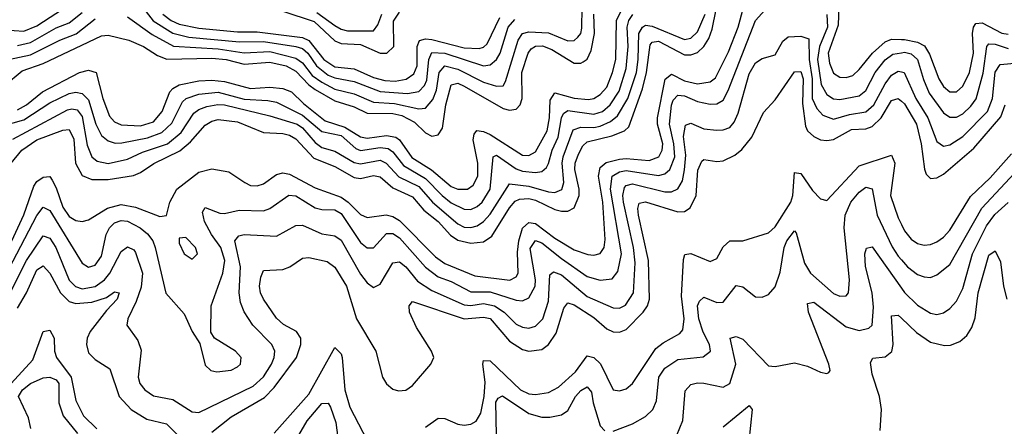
# Model space of a CAD drawing. Header units: inches. Extents: x 884549 to 1028252, y 526810 to 653624.
# Tile 869 of 1056: x 967277 to 970318, y 633918 to 635173. Entities that reach past the tile are written whole.
import ezdxf

# ---------------------------------------------------------------- set-up
doc = ezdxf.new("R2010")
doc.units = ezdxf.units.IN
doc.header["$MEASUREMENT"] = 0
doc.layers.add('A9663', color=7, linetype='Continuous')
doc.layers.add('A9673', color=7, linetype='Continuous')

msp = doc.modelspace()

# ---------------------------------------------------------------- linework, layer by layer
at = {"layer": 'A9663', "color": 5}
for points, elevation in [([(967250.9, 634730), (967284, 634770), (967330, 634801.7), (967410, 634832.2), (967430, 634833.6), (967444.5, 634804.5), (967449.9, 634729.9), (967470, 634692.3), (967500.1, 634680.1), (967550, 634679.9), (967628.5, 634691.5), (967650, 634701.4), (967691, 634729), (967771.4, 634768.6), (967804.2, 634795.8), (967850, 634847.5), (967870, 634859.3), (967890, 634864.4), (967950, 634858.1), (968030, 634824.4), (968090, 634821.4), (968110, 634816.2), (968130, 634804.8), (968185.9, 634745.9), (968250, 634719.6), (968310, 634685.6), (968330, 634682.3), (968370, 634692.2), (968390, 634688.3), (968430, 634654), (968490, 634625.8), (968525.1, 634585.1), (968569.2, 634550), (968607.8, 634507.8), (968630, 634491.9), (968670, 634482.9), (968710, 634487), (968735.3, 634504.7), (968790, 634591.8), (968807.3, 634612.7), (968820.6, 634619.4), (968850, 634621.3), (968870, 634616), (968930, 634586.9), (968950, 634581.8), (968970, 634582.1), (968990, 634592.2), (969004.7, 634630), (969004.6, 634650), (968991.5, 634710), (968992.2, 634730), (969002.6, 634757.4), (969016.5, 634783.5), (969030, 634795.5), (969105.8, 634814.2), (969145.2, 634830), (969157.9, 634842.1), (969200.9, 634959.1), (969212.9, 635010), (969224.4, 635095.6), (969230, 635103.1), (969250, 635106.3), (969330, 635064.9), (969350, 635063.9), (969370, 635071.7), (969389.9, 635090), (969405.2, 635114.8), (969415.9, 635144.1), (969439.6, 635260.4)], 2420), ([(967194.2, 634310), (967330, 634568), (967350, 634594.1), (967370, 634584.2), (967470, 634421.5), (967490, 634408.8), (967510, 634415.4), (967530, 634442.6), (967544.1, 634510), (967554.5, 634530), (967570, 634545.5), (967590, 634553.5), (967610, 634551.5), (967648.7, 634530), (967671.4, 634511.4), (967688, 634490), (967695.5, 634470), (967728.9, 634328.9), (967785, 634265), (967810, 634210.5), (967833.7, 634173.7), (967850, 634107), (967867, 634090), (967886.4, 634086.4), (967930, 634091.1), (967950, 634101.6), (967958.8, 634110), (967960.7, 634130), (967943.1, 634150), (967878.4, 634190), (967867.9, 634207.9), (967868.3, 634290), (967904.9, 634390), (967910.9, 634430), (967898.1, 634470), (967869.1, 634510), (967847.6, 634550), (967841.3, 634578.7), (967850, 634593.4), (967895.4, 634575.4), (967910, 634574.5), (967954.7, 634585.3), (968030, 634582.4), (968050, 634590.5), (968108.8, 634631.2), (968130, 634629.2), (968190, 634591.7), (968210, 634586.6), (968250, 634586.1), (968270, 634575), (968330, 634485.1), (968350, 634468.3), (968370, 634469.1), (968410, 634513), (968430, 634512.5), (968450, 634499.9), (968530, 634408.7), (968570, 634379.4), (968610, 634364.4), (968670, 634333.2), (968730, 634332.6), (968810, 634307.3), (968830, 634305.5), (968850, 634314.6), (968869.3, 634350), (968870, 634370), (968853.7, 634466.3), (968870, 634491.7), (968890, 634483.8), (968950, 634435.8), (969030, 634380.6), (969070, 634369.3), (969106.6, 634373.4), (969124.8, 634395.2), (969135.8, 634450), (969101.9, 634650), (969107, 634690), (969130, 634702.9), (969150, 634707.3), (969250, 634691.6), (969270, 634697), (969284.8, 634710), (969300.1, 634750), (969297.7, 634790), (969284.2, 634850), (969290, 634909), (969295.6, 634924.4), (969310, 634940.1), (969330, 634937.6), (969370, 634920.1), (969410, 634912.2), (969430, 634913.2), (969450, 634924.6), (969465.6, 634954.4), (969550, 635170.1), (969596.9, 635223.1)], 2360), ([(967270, 634894.7), (967297.8, 634910), (967347, 634950), (967462.2, 635010), (967490, 635017.5), (967513.4, 635010), (967533.7, 634930), (967554.6, 634874.6), (967570, 634857.2), (967590, 634848.2), (967650, 634845.3), (967690, 634858.1), (967717.6, 634890), (967741.1, 634950), (967750, 634960.5), (967770, 634971.5), (967830, 634983.8), (967870, 634986.4), (967910, 634982.6), (967990, 634960), (968050, 634965), (968090, 634960.1), (968116.1, 634950), (968153.8, 634913.8), (968220.7, 634860.7), (968281.5, 634841.5), (968330, 634811.6), (968350, 634807.4), (968410, 634815.6), (968439.1, 634810), (968450, 634801.9), (968487.9, 634748), (968549.2, 634709.2), (968610, 634658.5), (968630, 634649.5), (968659.8, 634650), (968677.6, 634662.4), (968691.9, 634690), (968691.6, 634730), (968677.6, 634802.4), (968680.6, 634819.4), (968688.9, 634831.1), (968710, 634827.8), (968730, 634818.2), (968830, 634754.8), (968850, 634753.5), (968870, 634764.7), (968906.2, 634830), (968913.7, 634870), (968915.3, 634924.7), (968930, 634946.6), (968990, 634930.9), (969033.3, 634926.7), (969050, 634929.5), (969070, 634941.6), (969090, 634964.9), (969108.3, 635010), (969118.1, 635050), (969120.6, 635170), (969150, 635231.2)], 2480), ([(969807.9, 635247.9), (969804.4, 635155.6), (969774.3, 635070), (969778.3, 635038.3), (969790, 635008.1), (969810, 634995.2), (969830, 634994.1), (969850, 635001.1), (969870, 635019.2), (969910.8, 635070), (969950, 635104.2), (969970, 635112.8), (970000, 635111.7)], 2380), ([(967230, 635141.3), (967290, 635137.3), (967330, 635153.5), (967430, 635218.8)], 2580), ([(967253, 634490), (967289.5, 634570.5), (967320.5, 634659.5), (967330, 634673), (967350, 634686.9), (967370, 634688.6), (967377.5, 634677.5), (967390, 634653.9), (967410, 634593.9), (967430, 634565.5), (967450, 634553), (967470, 634550.1), (967490, 634555.4), (967548.5, 634591.5), (967590, 634602.8), (967634.3, 634594.3), (967710, 634565.1), (967730, 634568.8), (967740.6, 634610), (967762.7, 634650), (967830, 634702), (967870, 634713), (967922.9, 634702.9), (967971.9, 634670), (967990, 634661.5), (968010, 634659.7), (968030, 634666.3), (968070, 634695), (968090, 634700.6), (968110, 634695.7), (968190, 634654.1), (968270, 634625.1), (968291.9, 634610), (968330, 634571.9), (968350, 634562.1), (968409, 634571), (968430, 634565.6), (968450, 634553.1), (968561.2, 634441.2), (968590, 634420.1), (968682.7, 634382.7), (968791.2, 634368.8), (968810, 634379.3), (968816.5, 634390), (968814.9, 634454.9), (968819, 634490), (968830.3, 634529.7), (968850, 634546.8), (968870, 634543.4), (968930, 634498.6), (968990, 634462.8), (969031.9, 634448.1), (969050, 634445.8), (969070, 634451.4), (969081.9, 634470), (969085.4, 634494.6), (969078.1, 634610), (969065.1, 634690), (969070, 634717.1), (969087.9, 634732.1), (969130, 634742), (969150, 634744.8), (969221.6, 634738.4), (969250.8, 634749.2), (969261.7, 634770), (969263, 634790), (969246.9, 634850), (969246.9, 634870), (969270.6, 634989.4), (969290, 635004.3), (969330, 634983.8), (969370, 634974.8), (969410, 634980.9), (969426.4, 634993.6), (969466.6, 635073.4), (969496.3, 635150), (969512.3, 635210)], 2380), ([(967270, 635093.6), (967310, 635102), (967390, 635147.9), (967430, 635162.9), (967470, 635195.4)], 2560), ([(967610, 635181.3), (967686.7, 635126.7), (967751.6, 635091.6), (967890, 635083.4), (967970, 635071), (968050, 635074.5), (968130, 635054.5), (968150, 635039.2), (968180.3, 635000.3), (968210, 634979.6), (968250, 634958.9), (968310, 634944.4), (968370, 634918.4), (968434.2, 634914.2), (968510, 634897.9), (968530, 634899.7), (968553.5, 634926.5), (968564.7, 634955.3), (968572.7, 635010), (968590, 635030.5), (968630, 635019.7), (968710, 634979.9), (968750, 634967.2), (968770, 634968.3), (968777.9, 634982.1), (968816.3, 635110), (968829.6, 635130.4), (968850, 635134.9), (968910, 635132.6), (968970, 635108), (968990, 635108.6), (969001.2, 635118.8), (969009.7, 635130.3), (969013.2, 635146.8), (969013.9, 635210)], 2540), ([(967650, 635220.1), (967689.3, 635169.3), (967750, 635130.8), (967799.2, 635119.2), (967955.7, 635104.3), (968030, 635105.5), (968130.1, 635090), (968150, 635083.8), (968166.8, 635070), (968193.3, 635030), (968230, 635001.5), (968250, 634992.9), (968310, 634982.2), (968390, 634951.5), (968475.3, 634944.7), (968510, 634951), (968527.8, 634970), (968534.2, 634985.8), (968540.4, 635050), (968550, 635071.2), (968590, 635069.2), (968709.9, 635030.1), (968730, 635033.3), (968749.8, 635050.2), (968761.4, 635070), (968785.3, 635150), (968806.2, 635173.8)], 2560), ([(968090, 635198.8), (968186.9, 635166.9), (968250, 635107.9), (968270, 635099.3), (968330, 635095.8), (968390, 635069.2), (968410.5, 635069.5), (968432.5, 635090), (968431.6, 635168.4), (968450, 635196.6)], 2620), ([(968195.2, 635195.2), (968250, 635154.9), (968270, 635143.4), (968290, 635138.4), (968370, 635138.9), (968383.5, 635156.5), (968395.4, 635190)], 2640), ([(967217, 634843), (967290, 634863.5), (967370, 634916), (967430, 634944.7), (967450, 634949.6), (967470, 634945.1), (967490, 634925), (967512.3, 634850), (967530, 634815.4), (967550, 634798.7), (967572.2, 634792.2), (967592.3, 634792.3), (967671.3, 634808.7), (967715.8, 634824.2), (967746.7, 634853.3), (967780.4, 634919.6), (967791, 634930), (967830, 634943.2), (967890, 634949.3), (967970, 634928), (968043.9, 634923.9), (968070, 634918), (968150, 634878.1), (968210, 634827.8), (968270, 634815.3), (968314.8, 634774.8), (968330, 634769.6), (968390, 634777.9), (968415.1, 634775.1), (968430, 634764.7), (968462.6, 634722.7), (968530, 634683), (968581.5, 634630), (968610, 634607.2), (968650, 634587.6), (968670, 634587.2), (968690, 634595.9), (968705.5, 634610), (968730.4, 634649.6), (968739.8, 634750), (968750, 634754.4), (968810, 634713), (968830, 634705.4), (968870, 634701.4), (968890, 634704), (968903.8, 634716.2), (968910, 634729.4), (968921.6, 634770), (968939.7, 634810), (968950, 634870), (968957, 634883), (968970, 634892.4), (969050, 634881.3), (969076.6, 634890), (969100.9, 634910), (969128.1, 634951.9), (969150, 635022.3), (969156.3, 635090), (969153.7, 635150), (969158.8, 635170), (969170.8, 635189.2)], 2460), ([(967230, 634969.6), (967285, 635015.1), (967350, 635037.9), (967530, 635123.5), (967550, 635125.5), (967614.4, 635110), (967659, 635090), (967702.4, 635062.4), (967731.5, 635051.5), (967870, 635054.1), (967914.5, 635050), (967970, 635036), (968050, 635041.4), (968099.6, 635030), (968130, 635014.2), (968170, 634972), (968190, 634957.4), (968250, 634922.1), (968310, 634903.9), (968350, 634884.1), (968430, 634883.5), (968457.1, 634877.1), (968496.1, 634856.1), (968530, 634824.1), (968550, 634813.8), (968570, 634817.7), (968582.4, 634837.6), (968593.7, 634910), (968610, 634972.1), (968630, 634976.8), (968650, 634968.1), (968770, 634898.7), (968790, 634893.9), (968810, 634896.9), (968822.3, 634910), (968829.3, 634930), (968828.1, 635010), (968847.1, 635070), (968857, 635083), (968870, 635091.6), (968891.9, 635091.9), (968920.8, 635080.8), (968990, 635038.9), (969010, 635038.3), (969017.7, 635042.3), (969030, 635050.6), (969042.3, 635077.7), (969052.3, 635130), (969050, 635190)], 2520), ([(967242.6, 635050), (967310, 635064.2), (967401.3, 635110), (967451.2, 635128.8), (967510, 635175.2)], 2540), ([(967256.1, 634803.9), (967425.2, 634894.8), (967437.7, 634897.7), (967455, 634895), (967470, 634874.1), (967485.1, 634785.2), (967499.9, 634750), (967516.6, 634736.6), (967550, 634729.5), (967610, 634742.2), (967656.1, 634763.9), (967733.3, 634790), (967775.6, 634824.4), (967815.4, 634884.6), (967830, 634895.9), (967854.8, 634905.2), (967889, 634911), (967910, 634909.6), (968050, 634876.2), (968133.7, 634850), (968150, 634839.5), (968190, 634793.8), (968210, 634778.1), (968250, 634767.1), (968310, 634731.6), (968330, 634727.7), (968390, 634739), (968409.2, 634730), (968447.6, 634687.6), (968510, 634657.8), (968551.8, 634610), (968630, 634542.7), (968650, 634532.8), (968670, 634531.1), (968690, 634536.5), (968710, 634550.1), (968730, 634572.4), (968790, 634666.7), (968850, 634659.3), (968910, 634641.9), (968930, 634639.7), (968951.1, 634648.9), (968957.2, 634670), (968952.7, 634730), (968956, 634750), (968986.9, 634833.1), (969010, 634841.5), (969050, 634839.9), (969070, 634844.1), (969101.8, 634858.2), (969123.6, 634876.4), (969155.6, 634930), (969181.7, 635010), (969187.2, 635050), (969189.2, 635130), (969200.3, 635150), (969210, 635156), (969230, 635153.1), (969330, 635111.8), (969350, 635115.6), (969370, 635135.5), (969393.8, 635190)], 2440), ([(967719.3, 635190), (967744.9, 635170), (967770, 635158.9), (967830, 635146.8), (967950, 635135.3), (968010, 635135.8), (968150, 635118.4), (968170, 635108.5), (968216.9, 635050), (968250, 635027.4), (968310, 635020.8), (968370, 634994.3), (968405.1, 634985.1), (968436.7, 634983.3), (968470.5, 634989.5), (968494, 635006), (968504.7, 635030), (968504.9, 635090), (968511.4, 635108.6), (968530, 635113.6), (968550, 635111.8), (968650, 635085.5), (968696.5, 635083.5), (968710, 635087.8), (968721.2, 635098.8), (968760.3, 635179.7)], 2580), ([(969770, 635189.2), (969772.3, 635150), (969747, 635090), (969741.5, 635050), (969752.6, 634972.6), (969770, 634941.5), (969790, 634928.8), (969810, 634926.5), (969870, 634937.6), (969890, 634954.4), (969919.2, 635010), (969950, 635049.1), (969973.4, 635066.6), (970000, 635070.7)], 2360), ([(967234.9, 634305.1), (967298.4, 634430), (967350, 634505.7), (967370, 634498.5), (967388.6, 634470), (967430, 634368.9), (967449.3, 634349.3), (967470, 634342), (967510, 634349.6), (967539, 634370), (967555, 634390), (967590, 634457), (967610, 634471.7), (967630, 634462.1), (967634.6, 634454.6), (967656, 634390), (967652.2, 634347.8), (967637.3, 634302.7), (967611.4, 634250), (967607.8, 634230), (967642.2, 634182.2), (967652.5, 634152.5), (967642.8, 634070), (967648.1, 634050), (967663.2, 634030), (967690, 634012.1), (967750, 634000.9), (967810, 633962.9), (967830, 633960.1), (967998.4, 634041.6), (968030, 634071), (968055.2, 634110), (968062.8, 634130), (968064.8, 634150), (968055.6, 634170), (967997.5, 634230), (967970.8, 634270.8), (967959.5, 634299.5), (967954.6, 634330), (967958.9, 634410), (967941.6, 634490), (967953.8, 634506.2), (967970.4, 634509.6), (968070, 634505.2), (968130, 634538), (968150, 634538.7), (968210, 634512), (968250, 634505.6), (968270, 634492.2), (968330, 634387.8), (968350, 634360.6), (968370, 634346), (968390, 634356.5), (968430, 634422.4), (968450, 634425.5), (968470, 634410.5), (968505.7, 634365.7), (968550, 634336.9), (968650, 634293.2), (968670, 634290.5), (968710, 634296.6), (968743.4, 634290), (968773.1, 634270), (968810, 634232.8), (968830, 634223.4), (968850, 634220.8), (968870, 634226.8), (968892.8, 634250), (968910, 634304.2), (968914.2, 634385.8), (968925.2, 634394.8), (968950, 634385.2), (969030, 634318.5), (969110, 634283.5), (969130, 634282.7), (969147.9, 634292.1), (969172.7, 634330), (969178.1, 634421.9), (969173.3, 634470), (969142, 634610), (969139.5, 634630), (969144.6, 634655.4), (969150, 634661.1), (969170, 634666.4), (969270, 634641.3), (969290, 634641.8), (969310, 634650.6), (969324.3, 634675.7), (969330.7, 634709.3), (969334.5, 634754.5), (969327.6, 634812.4), (969333.1, 634846.9), (969350, 634853.5), (969390, 634835.5), (969430, 634832.2), (969450, 634832.7), (969470, 634840.4), (969483.3, 634856.7), (969496, 634884), (969530, 635005.5), (969550, 635039.8), (969570, 635053.1), (969610, 635064), (969633.9, 635106.1), (969650, 635119.5), (969690, 635122.1), (969714, 635114), (969715.7, 635050), (969724.4, 634990), (969724.8, 634930), (969738.5, 634898.5), (969757.9, 634877.9), (969790, 634865.6), (969839.8, 634880.2), (969890, 634888.7), (969915.4, 634910), (969950, 634975.4), (969970, 635001.4), (969990, 635013.9), (970000, 635011.8)], 2340), ([(967870, 633899.5), (967930, 633947.3), (968033.2, 634006.8), (968062.9, 634037.1), (968132, 634130), (968145.2, 634170), (968145.2, 634190), (968131.9, 634210), (968092.1, 634232.1), (968070, 634251.3), (968029.9, 634310), (968020.6, 634330), (968017.8, 634350), (968021.4, 634378.6), (968030, 634398.8), (968090, 634401.9), (968111.3, 634410), (968150, 634436.8), (968170, 634439.3), (968226.4, 634426.4), (968250, 634409.5), (968286.6, 634350), (968316.8, 634250), (968377.2, 634150), (968397.6, 634070), (968410, 634049), (968430, 634032.3), (968447.3, 634027.3), (968470, 634029.7), (968490, 634043.4), (968547.1, 634110), (968556.3, 634130), (968549.4, 634150), (968502.5, 634222.5), (968481.3, 634270), (968479.6, 634290), (968490, 634302.7), (968649.3, 634249.3), (968710, 634254.8), (968730, 634250.3), (968790, 634180.7), (968830, 634154.9), (968850, 634149.4), (968890, 634154.5), (968910.7, 634170), (968934.4, 634205.6), (968957.4, 634282.6), (968970, 634299.1), (968990, 634292.5), (969050, 634254), (969090, 634218.5), (969110, 634209.7), (969130, 634208.7), (969150, 634216.5), (969202.9, 634270), (969216, 634290), (969222.3, 634310), (969218.9, 634430), (969187.9, 634570), (969185.8, 634590), (969190, 634606.4), (969210, 634610.3), (969310, 634579.9), (969330, 634581), (969348.1, 634591.9), (969366.6, 634630), (969371.9, 634708.1), (969384, 634736), (969390, 634741.6), (969430, 634735.4), (969450, 634737.1), (969485.7, 634754.3), (969507.5, 634772.5), (969538.3, 634810), (969574.1, 634885.9), (969610, 634925.6), (969670, 635012.3), (969690, 635012.5), (969696.8, 634990), (969694.6, 634914.6), (969703.9, 634843.9), (969710, 634829.7), (969730, 634812.2), (969750, 634802.3), (969770, 634799.5), (969790, 634803.5), (969846.4, 634833.6), (969890, 634836.2), (969910, 634843.7), (969937.7, 634870), (969970, 634923.8), (969990, 634930.1), (970000, 634921.4)], 2320), ([(968530, 633915.4), (968570, 633943.2), (968590, 633941.8), (968630, 633924.4), (968650, 633921.3), (968670, 633924.5), (968686.6, 633933.4), (968701.6, 633958.4), (968711.3, 634010), (968714.3, 634054.3), (968707.7, 634110), (968710, 634120.9), (968730, 634119.5), (968823.3, 634030), (968850, 634018.5), (968870, 634015.6), (968910, 634021.8), (968941.2, 634038.8), (968993.7, 634086.3), (969030, 634135.1), (969050, 634130.1), (969070.4, 634110.4), (969110, 634030.2), (969130, 634027.1), (969150, 634033.5), (969170.2, 634049.8), (969242.1, 634157.9), (969264.3, 634175.7), (969315.6, 634204.4), (969324.7, 634215.3), (969329.4, 634250), (969320.9, 634319.1), (969327, 634433), (969331.4, 634448.6), (969350, 634451.2), (969410, 634426.1), (969430, 634435.5), (969450, 634472.1), (969470, 634490.8), (969510, 634490.1), (969590, 634514.6), (969610, 634533.9), (969658.8, 634610), (969664.6, 634630), (969670, 634701.3), (969690, 634697.8), (969725.4, 634645.3), (969750, 634619.8), (969770, 634614.8), (969870, 634721.9), (969970, 634754.6), (969980.1, 634730), (969966.2, 634630), (969990, 634560.9), (970000, 634540.8)], 2280), ([(969110, 633903.2), (969170, 633925.9), (969210, 633948.2), (969232.2, 633970), (969243.9, 633996.1), (969251.5, 634070), (969270, 634096.8), (969310, 634124.2), (969387.6, 634132.4), (969410.3, 634149.7), (969407.1, 634170), (969388.1, 634208.1), (969374.8, 634250), (969370.7, 634289.3), (969376.4, 634303.6), (969390, 634316.2), (969430, 634299.9), (969450, 634301.1), (969490, 634352.1), (969510, 634348.4), (969550, 634317.8), (969570, 634316.9), (969590, 634324.4), (969610, 634348.8), (969625.9, 634394.1), (969638.6, 634470), (969646.5, 634490), (969670, 634520.7), (969675, 634515), (969701, 634421), (969719.2, 634390), (969790, 634327.6), (969810, 634319.2), (969830, 634320.7), (969836.8, 634330), (969839.5, 634370), (969823.7, 634530), (969826.3, 634570), (969844.2, 634610), (969870, 634640.1), (969890, 634655.5), (969910.4, 634650.4), (969925.1, 634570), (969971.8, 634471.8), (969990, 634443.3), (970000, 634431.8)], 2260), ([(969306.6, 633890), (969324.7, 633935.3), (969332.8, 634027.2), (969350, 634046.6), (969370, 634052.1), (969390, 634051.3), (969450, 634038.3), (969470, 634050.2), (969488.9, 634110), (969471.6, 634190), (969490, 634194.8), (969510, 634186.7), (969590, 634104.7), (969610, 634102.3), (969670, 634113.6), (969710, 634103.2), (969750, 634085.2), (969770, 634080.9), (969776.3, 634083.7), (969780.5, 634090), (969775.9, 634110), (969713.3, 634270), (969710, 634297.3), (969730, 634301), (969830, 634224.8), (969870, 634213.5), (969899.6, 634220.4), (969910, 634230.3), (969914.3, 634285.7), (969909.4, 634330), (969889.1, 634410.9), (969887.2, 634450), (969892.3, 634467.7), (969910, 634471.6), (970000, 634344.7)], 2240), ([(967270, 634282.1), (967297.7, 634330), (967330, 634400.7), (967350, 634413.6), (967370, 634390.8), (967403.4, 634330), (967430, 634303), (967450, 634296.8), (967499.6, 634300.5), (967545, 634315), (967570, 634332.8), (967583.8, 634330), (967578, 634310), (967544.9, 634275.2), (967495.2, 634210), (967485.9, 634190), (967483, 634170), (967490, 634144.3), (967510, 634124), (967555.2, 634095.2), (967584.2, 634010), (967621.1, 633970), (967670, 633939.7), (967730, 633925.4), (967770, 633886)], 2320), ([(969935, 633905), (969938.4, 633970), (969933, 634010), (969910, 634078.7), (969905.2, 634114.8), (969912.3, 634127.7), (969950, 634132.7), (969971, 634149), (969974.5, 634170), (969970, 634258.9), (969990, 634260.7), (970000, 634251.3)], 2220), ([(967250.6, 634050), (967317.5, 634122.5), (967350, 634210.1), (967370, 634214.5), (967383.7, 634190), (967384.6, 634150), (967391, 634130), (967435.9, 634070), (967450, 633997.1), (967474.1, 633950), (967515.8, 633910)], 2280), ([(968062.9, 633897.1), (968170, 634017.3), (968250, 634161.4), (968270, 634141.4), (968273.3, 634130), (968281.2, 634030), (968296.5, 633976.5), (968350, 633874)], 2280), ([(967311.4, 633911.4), (967304.3, 633944.3), (967273.7, 634010), (967285.7, 634030), (967310, 634050.1), (967350, 634067.5), (967370, 634069.6), (967390, 634061.7), (967397.5, 634050), (967398.3, 633990), (967411, 633950), (967455.2, 633895.2)], 2260), ([(968749.6, 633890.4), (968747.8, 633992.2), (968755, 634005), (968768.6, 634011.4), (968850, 633957), (968890, 633945.6), (968914, 633946), (968950, 633952.9), (968970, 633966.5), (968993.4, 634010), (969010, 634028.8), (969030, 634039.4), (969043, 634023), (969048.3, 633990), (969070, 633919), (969084.2, 633904.2)], 2260), ([(968110, 633840.6), (968165.1, 633934.9), (968210, 633988.5), (968230, 633989), (968237.4, 633977.4), (968253.1, 633930), (968264.2, 633850)], 2260), ([(969450, 633915.9), (969530, 633982.3), (969538.8, 633970), (969529.3, 633870.7)], 2220)]:
    msp.add_lwpolyline(points, dxfattribs=dict(at, elevation=elevation))
at = {"layer": 'A9663', "color": 5, "elevation": 2380}
msp.add_lwpolyline([(967790, 634500.4), (967770, 634499), (967770, 634482.8), (967785, 634450), (967810, 634433.7), (967826.3, 634450), (967820.3, 634470)], close=True, dxfattribs=at)
at = {"layer": 'A9673', "color": 5}
for points, elevation in [([(970000, 635111.7), (970010, 635111.3), (970050, 635103.5), (970071.8, 635091.8), (970086.5, 635066.5), (970115.7, 634990), (970130, 634966.4), (970150, 634950.1), (970170, 634950.6), (970190, 634967.5), (970210, 635009.4), (970223, 635070), (970219.8, 635130), (970223, 635150), (970230, 635161.1), (970250, 635163.1), (970310, 635131.5), (970330, 635128.1)], 2380), ([(970000, 635070.7), (970010, 635072.3), (970030, 635067.2), (970049.7, 635050), (970068, 634988), (970086.4, 634946.4), (970130, 634884.9), (970150, 634872), (970170, 634872.3), (970190, 634882.8), (970214.5, 634905.5), (970231.2, 634928.8), (970252.6, 635007.4), (970264.2, 635090), (970270, 635098.8), (970290, 635097.3), (970330, 635083.8)], 2360), ([(970000, 635011.8), (970008.7, 635010), (970044.9, 634930), (970082.1, 634870), (970110, 634797), (970130, 634782.8), (970150, 634786.3), (970190, 634812.2), (970265.6, 634890), (970281.3, 634930), (970290, 635010.9), (970305, 635035), (970360.4, 635039.6)], 2340), ([(970000, 634921.4), (970010, 634912.7), (970047, 634850), (970061.6, 634790), (970071.2, 634711.2), (970076.5, 634696.5), (970090, 634682.6), (970110, 634684.6), (970130, 634695.6), (970224.2, 634775.9), (970307.4, 634872.6), (970320.6, 634910)], 2320), ([(970000, 634540.8), (970010, 634520.7), (970030, 634495.9), (970050, 634482.4), (970070, 634476.9), (970090, 634479.1), (970110, 634486.7), (970130, 634501.2), (970150, 634523.4), (970213.1, 634626.9), (970274.8, 634685.2), (970340.7, 634759.3)], 2280), ([(970000, 634431.8), (970018.9, 634410), (970050, 634386.4), (970070, 634378.8), (970090, 634377.6), (970110, 634385), (970150, 634417.3), (970248.6, 634591.4), (970350, 634699.2)], 2260), ([(970000, 634344.7), (970010, 634330.5), (970050, 634291.5), (970090, 634267), (970110, 634263.3), (970130, 634267.9), (970150, 634281), (970170, 634303.9), (970190, 634343.5), (970219.7, 634450), (970263.3, 634536.6), (970288.9, 634571.1), (970330, 634609.1)], 2240), ([(970000, 634251.3), (970047, 634207), (970090, 634177.2), (970132.9, 634167.1), (970152.1, 634167.9), (970180.5, 634179.5), (970202.2, 634197.8), (970217.5, 634222.5), (970227.5, 634252.5), (970237.5, 634330), (970270, 634445.8), (970290, 634459.7), (970305.9, 634425.9), (970315.4, 634350), (970325.3, 634310)], 2220)]:
    msp.add_lwpolyline(points, dxfattribs=dict(at, elevation=elevation))

doc.saveas('drawing.dxf')
